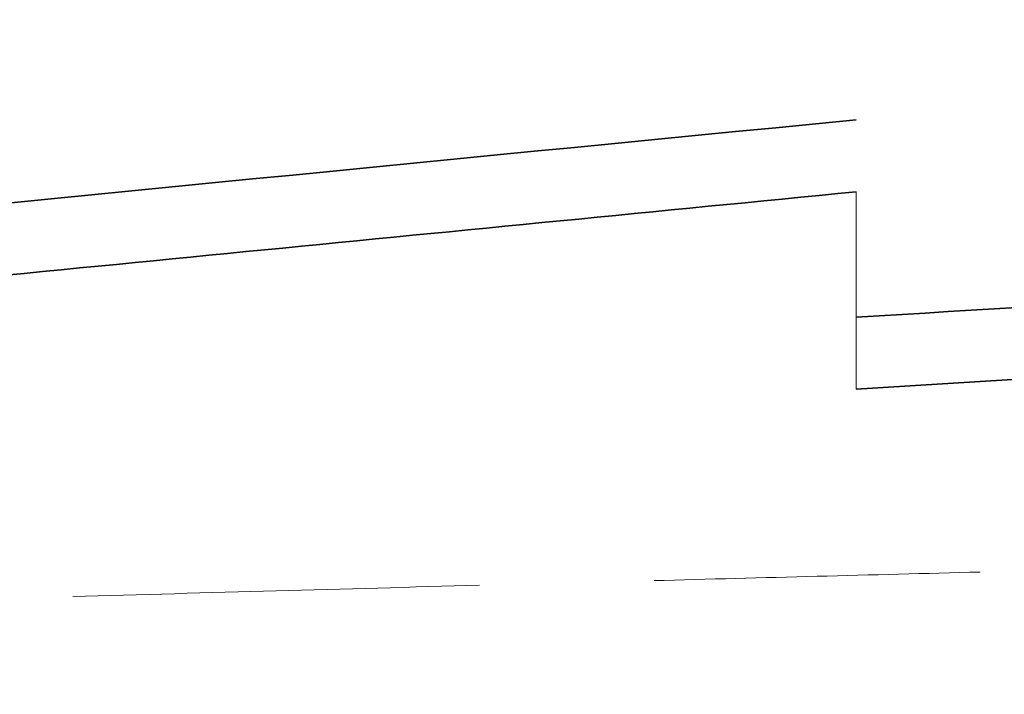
# Model space of a CAD drawing. Header units: inches. Extents: x 424 to 2043, y -237 to 445.
# Tile 719 of 965: x 852.55 to 858.05, y 232.7 to 236.46. Entities that reach past the tile are written whole.
import ezdxf

# ---------------------------------------------------------------- set-up
doc = ezdxf.new("R2010")
doc.units = ezdxf.units.IN
doc.header["$MEASUREMENT"] = 0
doc.layers.add('A-ROOF', color=132, linetype='Continuous', lineweight=9)
doc.layers.add('A-WALL', color=113, linetype='Continuous', lineweight=9)

msp = doc.modelspace()

# ---------------------------------------------------------------- linework, layer by layer
at = {"layer": 'A-ROOF', "lineweight": 35}
for points, knots in [([(886.8354, 236.4639), (884.641, 236.352), (880.2524, 236.1228), (873.1218, 235.7338), (865.4438, 235.296), (859.9603, 234.9694), (857.2188, 234.8028)], [0, 0, 0, 0, 0.222222, 0.444444, 0.722222, 1, 1, 1, 1]), ([(824.8624, 232.6972), (830.8536, 233.2983), (841.6385, 234.3737), (852.4246, 235.4359), (857.2188, 235.905)], [-1, -1, -1, -1, -0.444444, 0, 0, 0, 0])]:
    msp.add_open_spline(points, degree=3, knots=knots, dxfattribs=at)
for points in [[(847.3064, 234.5288), (848.4078, 234.6374), (850.6105, 234.8544), (853.9146, 235.1791), (856.1174, 235.3949), (857.2188, 235.5027)], [(874.5761, 235.4098), (872.6472, 235.3031), (868.7896, 235.0861), (863.0038, 234.7497), (859.1471, 234.5187), (857.2188, 234.4016)]]:
    msp.add_open_spline(points, degree=3, dxfattribs=at)
at = {"layer": 'A-ROOF'}
msp.add_open_spline([(857.2188, 235.5027), (857.2188, 235.3396), (857.2188, 234.9726), (857.2188, 234.6056), (857.2188, 234.4016)], degree=3, knots=[0, 0, 0, 0, 0.444444, 1, 1, 1, 1], dxfattribs=at)
at = {"layer": 'A-WALL'}
for points in [[(857.9104, 233.38), (857.3037, 233.3643), (856.6971, 233.3483), (856.0904, 233.332)], [(855.1163, 233.306), (854.3588, 233.2855), (853.6013, 233.2645), (852.8438, 233.2431)]]:
    msp.add_open_spline(points, degree=3, dxfattribs=at)

doc.saveas('drawing.dxf')
